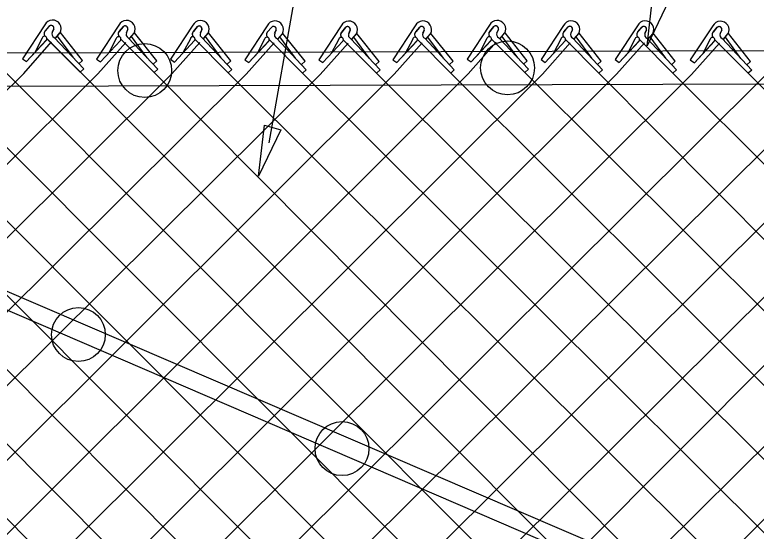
# Model space of a CAD drawing. Extents: x 0 to 2.85, y -0.1 to 1.83.
# Drawn here: x 0.532 to 0.6127, y 0.8707 to 0.9268 of the extents above; entities that cross this region are included whole.
import ezdxf

# ---------------------------------------------------------------- set-up
doc = ezdxf.new("R2010")
doc.units = 0
for name, color, linetype in [('CT_Dimensions', 7, 'Continuous'), ('sb_Chainlink Fence', 7, 'Continuous'), ('sb_Existing Structural Steel', 7, 'Continuous')]:
    doc.layers.add(name, color=color, linetype=linetype)

msp = doc.modelspace()

# ---------------------------------------------------------------- linework, layer by layer
at = {"layer": 'CT_Dimensions'}
msp.add_line((0.5597004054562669, 0.9128849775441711), (0.5788970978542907, 1.0209058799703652), dxfattribs=at)
for points in [[(0.6032043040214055, 0.9284709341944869), (0.6008100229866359, 0.9234391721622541), (0.6014429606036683, 0.9289754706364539)], [(0.5609606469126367, 0.9143178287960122), (0.5585663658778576, 0.9092860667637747), (0.55919930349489, 0.9148223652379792)]]:
    msp.add_lwpolyline(points, close=True, dxfattribs=at)
at = {"layer": 'sb_Chainlink Fence'}
for p, q in [((0.5353056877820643, 0.9257196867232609), (0.5328692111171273, 0.9220307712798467)), ((0.5353532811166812, 0.9250509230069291), (0.5357984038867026, 0.9255779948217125)), ((0.5357573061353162, 0.9255346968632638), (0.5353532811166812, 0.9250509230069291)), ((0.5362794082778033, 0.9252491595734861), (0.5361158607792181, 0.9248948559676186)), ((0.5361164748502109, 0.9249074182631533), (0.5362790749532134, 0.9252411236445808)), ((0.5369579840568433, 0.9248461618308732), (0.5369944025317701, 0.9249142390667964)), ((0.5369944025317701, 0.9249142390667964), (0.5370254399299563, 0.9249870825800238)), ((0.5394187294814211, 0.9218548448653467), (0.5370059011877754, 0.9248895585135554)), ((0.5433624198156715, 0.9256749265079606), (0.5409259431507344, 0.9219860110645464)), ((0.5434100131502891, 0.9250061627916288), (0.5438551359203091, 0.9255332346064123)), ((0.5438140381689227, 0.9254899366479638), (0.5434100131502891, 0.9250061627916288)), ((0.5443361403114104, 0.9252043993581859), (0.5441725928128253, 0.9248500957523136)), ((0.5441732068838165, 0.924862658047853), (0.5443358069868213, 0.9251963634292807)), ((0.5450511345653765, 0.9248694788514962), (0.5450821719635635, 0.9249423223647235)), ((0.5514152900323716, 0.9256692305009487), (0.5489788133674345, 0.9219803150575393)), ((0.5514628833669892, 0.9250004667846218), (0.5519080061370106, 0.9255275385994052)), ((0.5518669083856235, 0.9254842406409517), (0.5514628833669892, 0.9250004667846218)), ((0.5523890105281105, 0.925198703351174), (0.5522254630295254, 0.9248443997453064)), ((0.5522260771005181, 0.9248569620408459), (0.5523886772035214, 0.9251906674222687)), ((0.5531040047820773, 0.924863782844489), (0.5531350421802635, 0.9249366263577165)), ((0.5594933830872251, 0.9256215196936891), (0.5570569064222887, 0.9219326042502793)), ((0.5595409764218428, 0.924952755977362), (0.5599860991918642, 0.9254798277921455)), ((0.5599450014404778, 0.9254365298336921), (0.5595409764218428, 0.924952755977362)), ((0.5604671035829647, 0.9251509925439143), (0.5603035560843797, 0.9247966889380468)), ((0.5603041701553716, 0.9248092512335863), (0.5604667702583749, 0.925142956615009)), ((0.5611820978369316, 0.9248160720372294), (0.5612131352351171, 0.9248889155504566)), ((0.567546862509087, 0.9256011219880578), (0.56511038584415, 0.9219122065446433)), ((0.5675944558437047, 0.924932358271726), (0.5680395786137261, 0.9254594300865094)), ((0.5679984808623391, 0.9254161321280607), (0.5675944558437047, 0.924932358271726)), ((0.568520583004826, 0.925130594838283), (0.5683570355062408, 0.9247762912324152)), ((0.5683576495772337, 0.9247888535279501), (0.5685202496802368, 0.9251225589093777)), ((0.5756011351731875, 0.925617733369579), (0.5731646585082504, 0.9219288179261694)), ((0.5756487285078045, 0.924948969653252), (0.5760938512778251, 0.9254760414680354)), ((0.5760527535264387, 0.9254327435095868), (0.5756487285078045, 0.924948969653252)), ((0.5765748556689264, 0.925147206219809), (0.5764113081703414, 0.9247929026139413)), ((0.5764119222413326, 0.9248054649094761), (0.5765745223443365, 0.9251391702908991)), ((0.5772898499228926, 0.9248122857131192), (0.5773208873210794, 0.9248851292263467)), ((0.5836635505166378, 0.9256773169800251), (0.5812270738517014, 0.9219884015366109)), ((0.5837111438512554, 0.9250085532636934), (0.5841562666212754, 0.9255356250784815)), ((0.584115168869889, 0.925492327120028), (0.5837111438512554, 0.9250085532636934)), ((0.5846372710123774, 0.9252067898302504), (0.5844737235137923, 0.9248524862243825)), ((0.5844743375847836, 0.9248650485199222), (0.5846369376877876, 0.925198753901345)), ((0.5853522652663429, 0.9248718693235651), (0.5853833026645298, 0.924944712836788)), ((0.5917202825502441, 0.9256325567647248), (0.589283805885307, 0.9219436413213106)), ((0.5917678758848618, 0.9249637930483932), (0.5922129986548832, 0.9254908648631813)), ((0.592171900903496, 0.9254475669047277), (0.5917678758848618, 0.9249637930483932)), ((0.5926940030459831, 0.9251620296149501), (0.5925304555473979, 0.9248077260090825)), ((0.5925310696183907, 0.9248202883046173), (0.5926936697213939, 0.925153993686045)), ((0.5934089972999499, 0.924827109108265), (0.5934400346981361, 0.9248999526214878)), ((0.599773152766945, 0.9256268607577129), (0.5973366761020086, 0.9219379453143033)), ((0.5998207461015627, 0.924958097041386), (0.6002658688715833, 0.925485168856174)), ((0.6002247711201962, 0.9254418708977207), (0.5998207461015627, 0.924958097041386)), ((0.6007468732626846, 0.925156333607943), (0.6005833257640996, 0.9248020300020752)), ((0.6005839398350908, 0.9248145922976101), (0.6007465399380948, 0.925148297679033)), ((0.60146186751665, 0.9248214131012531), (0.601492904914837, 0.9248942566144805)), ((0.6079533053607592, 0.9255982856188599), (0.6055168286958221, 0.9219093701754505)), ((0.6080008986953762, 0.924929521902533), (0.6084460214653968, 0.9254565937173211)), ((0.6084049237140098, 0.9254132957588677), (0.6080008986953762, 0.924929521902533)), ((0.6089270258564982, 0.92512775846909), (0.6087634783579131, 0.9247734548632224)), ((0.6087640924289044, 0.9247860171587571), (0.6089266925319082, 0.9251197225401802)), ((0.47917071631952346, 0.9241798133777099), (0.5891140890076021, 0.8140145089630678)), ((0.4872181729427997, 0.9241933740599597), (0.5971708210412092, 0.814059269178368)), ((0.4952656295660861, 0.9242069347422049), (0.6052236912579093, 0.8140649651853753)), ((0.5350283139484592, 0.9242641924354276), (0.5342166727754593, 0.9227126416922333)), ((0.5355029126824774, 0.9242747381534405), (0.6455286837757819, 0.8141016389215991)), ((0.5355299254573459, 0.9242129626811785), (0.5391572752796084, 0.9205702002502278)), ((0.5363276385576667, 0.9243554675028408), (0.5395530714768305, 0.9209288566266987)), ((0.5364627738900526, 0.9242599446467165), (0.5369579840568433, 0.9248461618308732)), ((0.5364693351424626, 0.924268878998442), (0.5369604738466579, 0.9248481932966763)), ((0.538379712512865, 0.9221869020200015), (0.5366826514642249, 0.9244968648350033)), ((0.5388867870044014, 0.8139470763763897), (0.6492539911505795, 0.9244664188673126)), ((0.5430850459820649, 0.9242194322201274), (0.5422734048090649, 0.9226678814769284)), ((0.543586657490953, 0.9241682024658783), (0.5472140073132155, 0.9205254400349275)), ((0.5443843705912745, 0.9243107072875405), (0.5476098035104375, 0.9208840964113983)), ((0.5445195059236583, 0.9242151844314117), (0.5450147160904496, 0.9248014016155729)), ((0.5445260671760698, 0.9242241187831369), (0.5450172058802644, 0.9248034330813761)), ((0.5464364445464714, 0.9221421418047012), (0.5447393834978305, 0.9244521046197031)), ((0.5450147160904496, 0.9248014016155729), (0.5450511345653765, 0.9248694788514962)), ((0.5474754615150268, 0.9218100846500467), (0.5450626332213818, 0.9248447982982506)), ((0.5511379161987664, 0.9242137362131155), (0.5503262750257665, 0.9226621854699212)), ((0.5516395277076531, 0.924162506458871), (0.5552668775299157, 0.9205197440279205)), ((0.5524372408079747, 0.9243050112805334), (0.5556626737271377, 0.9208784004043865)), ((0.5525723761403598, 0.9242094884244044), (0.5530675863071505, 0.9247957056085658)), ((0.5525789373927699, 0.9242184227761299), (0.5530700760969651, 0.924797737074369)), ((0.554489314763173, 0.9221364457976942), (0.5527922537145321, 0.9244464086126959)), ((0.5530675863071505, 0.9247957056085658), (0.5531040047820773, 0.924863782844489)), ((0.5555283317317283, 0.9218043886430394), (0.5531155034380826, 0.9248391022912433)), ((0.5592160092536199, 0.9241660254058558), (0.55840436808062, 0.9226144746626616)), ((0.5597176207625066, 0.9241147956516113), (0.5633449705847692, 0.9204720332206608)), ((0.5605153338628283, 0.9242573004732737), (0.5637407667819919, 0.9208306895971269)), ((0.5606504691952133, 0.9241617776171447), (0.5611456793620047, 0.9247479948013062)), ((0.5606570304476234, 0.9241707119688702), (0.5611481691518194, 0.9247500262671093)), ((0.5625674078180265, 0.9220887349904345), (0.5608703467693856, 0.9243986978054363)), ((0.5611456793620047, 0.9247479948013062), (0.5611820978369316, 0.9248160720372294)), ((0.5636064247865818, 0.9217566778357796), (0.5611935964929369, 0.9247913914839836)), ((0.567269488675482, 0.9241456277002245), (0.566457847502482, 0.92259407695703)), ((0.5677711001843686, 0.9240943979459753), (0.5713984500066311, 0.9204516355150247)), ((0.5685688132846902, 0.9242369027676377), (0.5717942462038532, 0.9208102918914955)), ((0.5687039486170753, 0.9241413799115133), (0.569199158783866, 0.9247275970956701)), ((0.5687105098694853, 0.9241503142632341), (0.5692016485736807, 0.9247296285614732)), ((0.5706208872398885, 0.9220683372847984), (0.5689238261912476, 0.9243783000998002)), ((0.569199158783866, 0.9247275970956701), (0.5692355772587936, 0.9247956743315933)), ((0.5692355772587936, 0.9247956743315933), (0.569266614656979, 0.9248685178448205)), ((0.5716599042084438, 0.9217362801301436), (0.5692470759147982, 0.9247709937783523)), ((0.575323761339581, 0.9241622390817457), (0.5745121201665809, 0.9226106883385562)), ((0.5758253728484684, 0.9241110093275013), (0.5794527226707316, 0.9204682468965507)), ((0.5766230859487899, 0.9242535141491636), (0.5798485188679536, 0.9208269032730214)), ((0.5767582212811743, 0.9241579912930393), (0.5772534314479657, 0.9247442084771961)), ((0.5767647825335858, 0.9241669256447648), (0.5772559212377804, 0.9247462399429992)), ((0.5786751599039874, 0.9220849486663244), (0.5769780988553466, 0.9243949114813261)), ((0.5772534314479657, 0.9247442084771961), (0.5772898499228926, 0.9248122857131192)), ((0.5797141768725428, 0.9217528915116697), (0.5773013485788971, 0.9247876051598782)), ((0.5833861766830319, 0.9242218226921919), (0.5825745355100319, 0.9226702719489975)), ((0.5838877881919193, 0.9241705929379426), (0.5875151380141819, 0.9205278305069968)), ((0.584685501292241, 0.924313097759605), (0.5879109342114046, 0.9208864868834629)), ((0.5848206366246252, 0.9242175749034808), (0.5853158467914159, 0.9248037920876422)), ((0.5848271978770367, 0.924226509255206), (0.5853183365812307, 0.9248058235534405)), ((0.5867375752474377, 0.9221445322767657), (0.5850405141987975, 0.9244544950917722)), ((0.5853158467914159, 0.9248037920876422), (0.5853522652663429, 0.9248718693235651)), ((0.5877765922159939, 0.921812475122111), (0.5853637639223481, 0.9248471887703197)), ((0.5914429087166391, 0.9241770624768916), (0.590631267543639, 0.9226255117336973)), ((0.5919445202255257, 0.9241258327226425), (0.5955718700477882, 0.9204830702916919)), ((0.5927422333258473, 0.9242683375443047), (0.5959676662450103, 0.9208417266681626)), ((0.5928773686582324, 0.9241728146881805), (0.593372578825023, 0.9247590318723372)), ((0.5928839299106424, 0.9241817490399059), (0.5933750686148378, 0.9247610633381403)), ((0.5947943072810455, 0.9220997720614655), (0.5930972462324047, 0.9244097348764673)), ((0.593372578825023, 0.9247590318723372), (0.5934089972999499, 0.924827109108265)), ((0.5958333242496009, 0.9217677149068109), (0.5934204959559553, 0.9248024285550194)), ((0.5994957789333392, 0.9241713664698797), (0.5986841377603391, 0.92261981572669)), ((0.5999973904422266, 0.9241201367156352), (0.603624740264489, 0.9204773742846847)), ((0.6007951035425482, 0.9242626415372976), (0.6040205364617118, 0.9208360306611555)), ((0.6009302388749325, 0.9241671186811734), (0.6014254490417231, 0.92475333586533)), ((0.600936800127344, 0.9241760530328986), (0.6014279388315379, 0.9247553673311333)), ((0.6028471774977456, 0.9220940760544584), (0.6011501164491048, 0.9244040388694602)), ((0.6014254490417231, 0.92475333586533), (0.60146186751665, 0.9248214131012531)), ((0.6038861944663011, 0.9217620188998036), (0.6014733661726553, 0.9247967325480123)), ((0.6076759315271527, 0.9241427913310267), (0.6068642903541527, 0.9225912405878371)), ((0.6081775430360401, 0.9240915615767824), (0.6118048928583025, 0.9204487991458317)), ((0.6089752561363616, 0.9242340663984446), (0.6122006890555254, 0.9208074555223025)), ((0.609110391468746, 0.9241385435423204), (0.6096056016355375, 0.924724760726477)), ((0.6091169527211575, 0.9241474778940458), (0.6096080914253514, 0.9247267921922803)), ((0.6110273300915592, 0.9220655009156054), (0.6093302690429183, 0.9243754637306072)), ((0.6096056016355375, 0.924724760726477), (0.6096420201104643, 0.9247928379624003)), ((0.6096420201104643, 0.9247928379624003), (0.6096730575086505, 0.9248656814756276)), ((0.6120663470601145, 0.9217334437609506), (0.6096535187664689, 0.9247681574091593)), ((0.5330132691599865, 0.9204431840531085), (0.5360485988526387, 0.9238608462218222)), ((0.5333151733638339, 0.9217260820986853), (0.5354849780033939, 0.9240634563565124)), ((0.5333151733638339, 0.9217260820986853), (0.5354711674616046, 0.9240497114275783)), ((0.5410700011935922, 0.9203984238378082), (0.544105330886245, 0.9238160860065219)), ((0.5413719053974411, 0.9216813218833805), (0.5435417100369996, 0.9240186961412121)), ((0.5413719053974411, 0.9216813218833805), (0.5435278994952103, 0.9240049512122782)), ((0.5491228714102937, 0.9203927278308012), (0.5521582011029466, 0.92381038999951)), ((0.5494247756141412, 0.9216756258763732), (0.5515945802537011, 0.9240130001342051)), ((0.5494247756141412, 0.9216756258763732), (0.5515807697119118, 0.9239992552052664)), ((0.5572009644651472, 0.9203450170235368), (0.5602362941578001, 0.9237626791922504)), ((0.5575028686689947, 0.9216279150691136), (0.5596726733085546, 0.9239652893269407)), ((0.5575028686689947, 0.9216279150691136), (0.5596588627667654, 0.9239515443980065)), ((0.5652544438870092, 0.9203246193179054), (0.568289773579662, 0.9237422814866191)), ((0.5655563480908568, 0.9216075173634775), (0.5677261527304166, 0.9239448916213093)), ((0.5655563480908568, 0.9216075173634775), (0.5677123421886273, 0.9239311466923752)), ((0.5733087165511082, 0.9203412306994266), (0.576344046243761, 0.9237588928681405)), ((0.5736106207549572, 0.9216241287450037), (0.5757804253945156, 0.9239615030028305)), ((0.5736106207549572, 0.9216241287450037), (0.5757666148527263, 0.9239477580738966)), ((0.5813711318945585, 0.9204008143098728), (0.5844064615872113, 0.9238184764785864)), ((0.5816730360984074, 0.9216837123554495), (0.5838428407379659, 0.9240210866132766)), ((0.5816730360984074, 0.9216837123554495), (0.5838290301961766, 0.9240073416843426)), ((0.5894278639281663, 0.9203560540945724), (0.5924631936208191, 0.9237737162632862)), ((0.5897297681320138, 0.9216389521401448), (0.5918995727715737, 0.9239763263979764)), ((0.5897297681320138, 0.9216389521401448), (0.5918857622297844, 0.9239625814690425)), ((0.5974807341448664, 0.9203503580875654), (0.6005160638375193, 0.9237680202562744)), ((0.5977826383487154, 0.9216332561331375), (0.5999524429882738, 0.9239706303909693)), ((0.5977826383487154, 0.9216332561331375), (0.5999386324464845, 0.9239568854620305)), ((0.6056608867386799, 0.9203217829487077), (0.6086962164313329, 0.9237394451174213)), ((0.6059627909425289, 0.9216046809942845), (0.6081325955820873, 0.9239420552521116)), ((0.6059627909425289, 0.9216046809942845), (0.608118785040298, 0.9239283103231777)), ((0.5328692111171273, 0.9220307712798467), (0.5333151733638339, 0.9217260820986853)), ((0.5394187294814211, 0.9218548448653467), (0.5390229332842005, 0.9214961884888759)), ((0.5409259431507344, 0.9219860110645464), (0.5413719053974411, 0.9216813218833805)), ((0.5474754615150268, 0.9218100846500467), (0.5470796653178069, 0.9214514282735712)), ((0.5489788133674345, 0.9219803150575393), (0.5494247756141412, 0.9216756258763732)), ((0.5555283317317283, 0.9218043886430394), (0.5551325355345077, 0.9214457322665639)), ((0.5570569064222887, 0.9219326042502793), (0.5575028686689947, 0.9216279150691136)), ((0.5636064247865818, 0.9217566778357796), (0.563210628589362, 0.9213980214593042)), ((0.56511038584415, 0.9219122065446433), (0.5655563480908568, 0.9216075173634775)), ((0.5716599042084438, 0.9217362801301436), (0.571264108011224, 0.9213776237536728)), ((0.5731646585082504, 0.9219288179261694), (0.5736106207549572, 0.9216241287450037)), ((0.5797141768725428, 0.9217528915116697), (0.5793183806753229, 0.921394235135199)), ((0.5812270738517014, 0.9219884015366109), (0.5816730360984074, 0.9216837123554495)), ((0.5877765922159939, 0.921812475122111), (0.5873807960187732, 0.9214538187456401)), ((0.589283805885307, 0.9219436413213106), (0.5897297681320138, 0.9216389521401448)), ((0.5958333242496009, 0.9217677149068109), (0.5954375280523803, 0.9214090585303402)), ((0.5973366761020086, 0.9219379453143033), (0.5977826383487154, 0.9216332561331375)), ((0.6038861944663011, 0.9217620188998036), (0.6034903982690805, 0.9214033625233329)), ((0.6055168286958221, 0.9219093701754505), (0.6059627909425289, 0.9216046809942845)), ((0.6120663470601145, 0.9217334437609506), (0.6116705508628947, 0.9213747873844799)), ((0.5395530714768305, 0.9209288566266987), (0.5391572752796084, 0.9205702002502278)), ((0.5476098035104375, 0.9208840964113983), (0.5472140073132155, 0.9205254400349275)), ((0.5556626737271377, 0.9208784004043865), (0.5552668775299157, 0.9205197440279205)), ((0.5879109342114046, 0.9208864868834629), (0.5875151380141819, 0.9205278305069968)), ((0.426020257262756, 0.8141059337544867), (0.5330132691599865, 0.9204431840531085)), ((0.4340737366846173, 0.8141263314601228), (0.5410700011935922, 0.9203984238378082)), ((0.44212800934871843, 0.8141097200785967), (0.5491228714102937, 0.9203927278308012)), ((0.4501904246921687, 0.8140501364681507), (0.5572009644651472, 0.9203450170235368)), ((0.4582471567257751, 0.8140948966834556), (0.5652544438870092, 0.9203246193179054)), ((0.4667049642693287, 0.8141780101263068), (0.5733087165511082, 0.9203412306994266)), ((0.47475844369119, 0.8141984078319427), (0.5813711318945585, 0.9204008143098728)), ((0.482812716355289, 0.8141817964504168), (0.5894278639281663, 0.9203560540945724)), ((0.49087513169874, 0.8141222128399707), (0.5974807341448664, 0.9203503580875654)), ((0.4989318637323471, 0.814166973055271), (0.6056608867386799, 0.9203217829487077)), ((0.5069847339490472, 0.8141726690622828), (0.6137143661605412, 0.9203013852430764)), ((0.514654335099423, 0.8140451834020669), (0.6217686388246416, 0.9203179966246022)), ((0.5227790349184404, 0.8139432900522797), (0.6298310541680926, 0.9203775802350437)), ((0.5230405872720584, 0.9204940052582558), (0.6294095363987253, 0.814116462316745)), ((0.5308325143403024, 0.8139636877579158), (0.6378877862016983, 0.9203328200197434)), ((0.5310948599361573, 0.9205106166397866), (0.6374719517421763, 0.814056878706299)), ((0.5469492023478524, 0.8138874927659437), (0.6541909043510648, 0.9202303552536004)), ((0.5472140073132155, 0.9205254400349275), (0.6542883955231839, 0.8129018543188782)), ((0.5550059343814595, 0.8139322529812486), (0.6622449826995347, 0.9202887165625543)), ((0.5552668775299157, 0.9205197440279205), (0.6620399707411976, 0.8142051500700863)), ((0.5637407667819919, 0.9208306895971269), (0.5633449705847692, 0.9204720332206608)), ((0.5633449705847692, 0.9204720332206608), (0.6700942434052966, 0.8141885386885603)), ((0.5717942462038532, 0.9208102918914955), (0.5713984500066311, 0.9204516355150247)), ((0.5713984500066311, 0.9204516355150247), (0.6781566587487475, 0.8141289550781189)), ((0.5798485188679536, 0.9208269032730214), (0.5794527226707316, 0.9204682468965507)), ((0.5794527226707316, 0.9204682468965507), (0.6862133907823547, 0.8141737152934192)), ((0.5875151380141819, 0.9205278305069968), (0.6950911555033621, 0.8134309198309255)), ((0.5959676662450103, 0.9208417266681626), (0.5955718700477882, 0.9204830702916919)), ((0.5955718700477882, 0.9204830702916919), (0.7022968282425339, 0.8129284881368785)), ((0.6040205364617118, 0.9208360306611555), (0.603624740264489, 0.9204773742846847)), ((0.603624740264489, 0.9204773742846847), (0.7100484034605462, 0.8142317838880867)), ((0.6122006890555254, 0.9208074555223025), (0.6118048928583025, 0.9204487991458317)), ((0.6118048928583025, 0.9204487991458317), (0.7189602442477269, 0.813333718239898)), ((0.51871008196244, 0.9168845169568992), (0.6213552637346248, 0.814133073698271)), ((0.5138231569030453, 0.9137104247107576), (0.6133017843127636, 0.8141126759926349))]:
    msp.add_line(p, q, dxfattribs=at)
for centre, radius, start, end in [((0.5361441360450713, 0.9253049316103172), 0.0009354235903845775, 330.7731305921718, 153.67978342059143), ((0.5442008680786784, 0.925260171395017), 0.0009354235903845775, 330.7731305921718, 153.67978342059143), ((0.5522537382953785, 0.9252544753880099), 0.0009354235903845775, 330.7731305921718, 153.67978342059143), ((0.5603318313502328, 0.9252067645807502), 0.0009354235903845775, 330.7731305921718, 153.67978342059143), ((0.5683853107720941, 0.9251863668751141), 0.0009354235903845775, 330.7731305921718, 153.67978342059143), ((0.5764395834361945, 0.9252029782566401), 0.0009354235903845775, 330.7731305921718, 153.67978342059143), ((0.5845019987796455, 0.9252625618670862), 0.0009354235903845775, 330.7731305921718, 153.67978342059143), ((0.5925587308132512, 0.925217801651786), 0.0009354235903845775, 330.7731305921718, 153.67978342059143), ((0.6006116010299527, 0.9252121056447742), 0.0009354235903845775, 330.7731305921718, 153.67978342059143), ((0.6087917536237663, 0.9251835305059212), 0.0009354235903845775, 330.7731305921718, 153.67978342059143), ((0.53561274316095, 0.9247676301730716), 0.0003843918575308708, 140.20166010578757, 233.0052527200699), ((0.5356232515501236, 0.9247680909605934), 0.0003909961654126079, 133.66718540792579, 232.2343578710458), ((0.5359901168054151, 0.9253402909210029), 0.00030330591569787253, 342.5147558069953, 140.13680881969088), ((0.5359912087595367, 0.9253417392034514), 0.00030494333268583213, 340.73435754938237, 129.21739859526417), ((0.5365035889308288, 0.9247355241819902), 0.00041880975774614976, 156.48328493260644, 245.15783350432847), ((0.5436694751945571, 0.9247228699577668), 0.0003843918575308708, 140.20166010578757, 233.0052527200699), ((0.5436799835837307, 0.9247233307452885), 0.0003909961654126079, 133.66718540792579, 232.2343578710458), ((0.5440468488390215, 0.9252955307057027), 0.00030330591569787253, 342.5147558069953, 140.13680881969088), ((0.5440479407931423, 0.9252969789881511), 0.00030494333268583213, 340.73435754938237, 129.21739859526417), ((0.5517223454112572, 0.9247171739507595), 0.0003843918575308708, 140.20166010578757, 233.0052527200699), ((0.5517328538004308, 0.9247176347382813), 0.0003909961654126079, 133.66718540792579, 232.2343578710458), ((0.5520997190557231, 0.9252898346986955), 0.00030330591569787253, 342.5147558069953, 140.13680881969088), ((0.5521008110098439, 0.925291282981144), 0.00030494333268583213, 340.73435754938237, 129.21739859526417), ((0.5598004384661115, 0.9246694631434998), 0.0003843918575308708, 140.20166010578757, 233.0052527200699), ((0.5598109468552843, 0.9246699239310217), 0.0003909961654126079, 133.66718540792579, 232.2343578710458), ((0.5601778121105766, 0.9252421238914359), 0.00030330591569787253, 342.5147558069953, 140.13680881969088), ((0.5601789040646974, 0.9252435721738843), 0.00030494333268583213, 340.73435754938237, 129.21739859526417), ((0.5678539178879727, 0.9246490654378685), 0.0003843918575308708, 140.20166010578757, 233.0052527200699), ((0.5678644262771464, 0.9246495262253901), 0.0003909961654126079, 133.66718540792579, 232.2343578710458), ((0.5682312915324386, 0.9252217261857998), 0.00030330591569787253, 342.5147558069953, 140.13680881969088), ((0.5682323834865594, 0.9252231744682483), 0.00030494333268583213, 340.73435754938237, 129.21739859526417), ((0.5759081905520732, 0.9246656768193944), 0.0003843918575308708, 140.20166010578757, 233.0052527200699), ((0.5759186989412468, 0.9246661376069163), 0.0003909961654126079, 133.66718540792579, 232.2343578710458), ((0.5762855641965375, 0.9252383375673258), 0.00030330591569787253, 342.5147558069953, 140.13680881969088), ((0.5762866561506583, 0.9252397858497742), 0.00030494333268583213, 340.73435754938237, 129.21739859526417), ((0.5839706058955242, 0.9247252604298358), 0.0003843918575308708, 140.20166010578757, 233.0052527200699), ((0.583981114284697, 0.9247257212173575), 0.0003909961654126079, 133.66718540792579, 232.2343578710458), ((0.5843479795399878, 0.9252979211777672), 0.00030330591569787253, 342.5147558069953, 140.13680881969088), ((0.5843490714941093, 0.9252993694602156), 0.00030494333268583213, 340.73435754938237, 129.21739859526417), ((0.5920273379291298, 0.9246805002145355), 0.0003843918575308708, 140.20166010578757, 233.0052527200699), ((0.5920378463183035, 0.9246809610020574), 0.0003909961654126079, 133.66718540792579, 232.2343578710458), ((0.592404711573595, 0.9252531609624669), 0.00030330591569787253, 342.5147558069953, 140.13680881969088), ((0.5924058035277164, 0.9252546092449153), 0.00030494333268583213, 340.73435754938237, 129.21739859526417), ((0.6000802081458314, 0.9246748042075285), 0.0003843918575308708, 140.20166010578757, 233.0052527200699), ((0.600090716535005, 0.9246752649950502), 0.0003909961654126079, 133.66718540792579, 232.2343578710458), ((0.6004575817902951, 0.9252474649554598), 0.00030330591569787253, 342.5147558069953, 140.13680881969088), ((0.6004586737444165, 0.9252489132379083), 0.00030494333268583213, 340.73435754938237, 129.21739859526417), ((0.608260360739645, 0.9246462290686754), 0.0003843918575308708, 140.20166010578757, 233.0052527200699), ((0.6082708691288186, 0.9246466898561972), 0.0003909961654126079, 133.66718540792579, 232.2343578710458), ((0.6086377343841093, 0.9252188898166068), 0.00030330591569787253, 342.5147558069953, 140.13680881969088), ((0.6086388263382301, 0.9252203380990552), 0.00030494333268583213, 340.73435754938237, 129.21739859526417), ((0.535280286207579, 0.9242200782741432), 0.00025580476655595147, 319.02146199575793, 170.0695590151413), ((0.5433370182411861, 0.9241753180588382), 0.00025580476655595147, 319.02146199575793, 170.0695590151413), ((0.5445603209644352, 0.92469076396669), 0.00041880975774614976, 156.48328493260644, 245.15783350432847), ((0.5513898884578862, 0.9241696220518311), 0.00025580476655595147, 319.02146199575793, 170.0695590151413), ((0.552613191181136, 0.9246850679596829), 0.00041880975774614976, 156.48328493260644, 245.15783350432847), ((0.5594679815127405, 0.9241219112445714), 0.00025580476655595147, 319.02146199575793, 170.0695590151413), ((0.5606912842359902, 0.9246373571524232), 0.00041880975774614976, 156.48328493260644, 245.15783350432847), ((0.5675214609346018, 0.9241015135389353), 0.00025580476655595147, 319.02146199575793, 170.0695590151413), ((0.5687447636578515, 0.9246169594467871), 0.00041880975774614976, 156.48328493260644, 245.15783350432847), ((0.5755757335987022, 0.9241181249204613), 0.00025580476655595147, 319.02146199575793, 170.0695590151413), ((0.5767990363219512, 0.9246335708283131), 0.00041880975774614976, 156.48328493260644, 245.15783350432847), ((0.5836381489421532, 0.9241777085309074), 0.00025580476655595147, 319.02146199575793, 170.0695590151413), ((0.5848614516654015, 0.9246931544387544), 0.00041880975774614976, 156.48328493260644, 245.15783350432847), ((0.5916948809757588, 0.9241329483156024), 0.00025580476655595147, 319.02146199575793, 170.0695590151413), ((0.5929181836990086, 0.9246483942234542), 0.00041880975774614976, 156.48328493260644, 245.15783350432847), ((0.5997477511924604, 0.9241272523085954), 0.00025580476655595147, 319.02146199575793, 170.0695590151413), ((0.6009710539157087, 0.9246426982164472), 0.00041880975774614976, 156.48328493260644, 245.15783350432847), ((0.6079279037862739, 0.9240986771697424), 0.00025580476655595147, 319.02146199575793, 170.0695590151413), ((0.609151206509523, 0.9246141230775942), 0.00041880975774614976, 156.48328493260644, 245.15783350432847)]:
    msp.add_arc(centre, radius, start, end, dxfattribs=at)
at = {"layer": 'sb_Existing Structural Steel'}
for p, q in [((0.32972619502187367, 0.922068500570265), (0.7463728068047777, 0.9233474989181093)), ((0.3297730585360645, 0.9184370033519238), (0.7393045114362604, 0.9196941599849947)), ((0.5243283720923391, 0.899721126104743), (0.7011526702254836, 0.8238685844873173)), ((0.5237357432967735, 0.8979424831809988), (0.7001128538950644, 0.8220939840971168))]:
    msp.add_line(p, q, dxfattribs=at)
for centre in [(0.5461729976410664, 0.9207536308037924), (0.5856416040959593, 0.9210404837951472), (0.5389583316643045, 0.8920634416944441), (0.5676308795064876, 0.8796741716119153)]:
    msp.add_circle(centre, 0.002929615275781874, dxfattribs=at)

doc.saveas('drawing.dxf')
